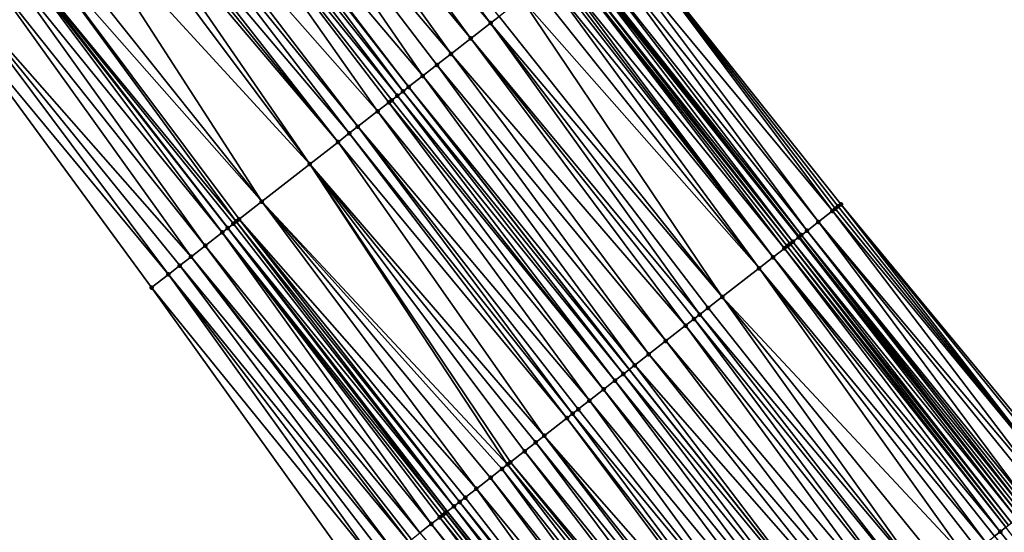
# Model space of a CAD drawing. Header units: feet. Extents: x 2004186 to 2014793, y 836912 to 864902.
# Tile 492 of 656: x 2007227 to 2007282, y 852155 to 852184. Entities that reach past the tile are written whole.
import ezdxf

# ---------------------------------------------------------------- set-up
doc = ezdxf.new("R2010")
doc.units = ezdxf.units.FT
doc.header["$LTSCALE"] = 100
doc.header["$MEASUREMENT"] = 0
for name, color, linetype, lineweight in [('EP_Travel Lane', 5, 'Continuous', 40), ('GPL_Skip Line', 2, 'Continuous', 40), ('Road Shots', 4, 'Continuous', 200), ('Road X-Section', 30, 'Continuous', 13)]:
    doc.layers.add(name, color=color, linetype=linetype, lineweight=lineweight)
doc.layers.add('I-77 SB_MM21-27-Surface-Border', color=7, linetype='Continuous')
doc.layers.add('I-77 SB_MM21-27-Surface-TIN', color=7, linetype='Continuous')

msp = doc.modelspace()

# ---------------------------------------------------------------- linework, layer by layer
at = {"layer": 'EP_Travel Lane'}
for points in [[(2007377.983800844, 852000.8977127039, 436.5696962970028), (2007365.146606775, 852016.2331912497, 436.746768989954), (2007352.319153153, 852031.7502962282, 436.8728418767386), (2007339.674079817, 852047.2450882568, 436.9950861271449), (2007327.029079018, 852062.7397913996, 437.136883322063), (2007314.384125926, 852078.2344360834, 437.2915498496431), (2007301.668577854, 852093.863523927, 437.4010782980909), (2007289.081300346, 852109.4060713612, 437.4789598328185), (2007276.494021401, 852124.9486205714, 437.5560434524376), (2007263.906707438, 852140.4912130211, 437.6138518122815), (2007251.319932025, 852156.231166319, 437.6029466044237), (2007239.071900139, 852172.0420528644, 437.6819413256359), (2007226.823824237, 852187.8529962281, 437.7461890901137), (2007214.576057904, 852203.6635399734, 437.9141399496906), (2007202.278240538, 852219.5795358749, 438.050688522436)], [(2007409.360636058, 852001.0853561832, 436.0396608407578), (2007396.500211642, 852016.4018308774, 436.1662396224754), (2007383.639723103, 852031.7183819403, 436.2780161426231), (2007370.954374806, 852047.0198980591, 436.3534693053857), (2007358.289980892, 852062.4992487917, 436.4248296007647), (2007345.625750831, 852077.9783992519, 436.5403146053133), (2007332.961546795, 852093.4575179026, 436.6628027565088), (2007320.484763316, 852108.9083508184, 436.7552748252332), (2007308.080106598, 852124.5968915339, 436.8335180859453), (2007295.675354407, 852140.2855529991, 436.8584495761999), (2007283.270587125, 852155.9742335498, 436.8749568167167), (2007270.955419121, 852171.5495952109, 436.9288561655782), (2007258.550641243, 852187.2382891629, 436.9984596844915), (2007246.145901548, 852202.9269348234, 437.0806944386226), (2007233.741103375, 852218.6156544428, 437.1436066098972)]]:
    msp.add_polyline3d(points, dxfattribs=at)
at = {"layer": 'GPL_Skip Line'}
msp.add_polyline3d([(2007400.41848609, 851993.5982109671, 436.2031289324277), (2007387.580882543, 852008.9335304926, 436.3592634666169), (2007374.74317321, 852024.268976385, 436.4908941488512), (2007361.986144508, 852039.6713750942, 436.6037614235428), (2007349.312298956, 852055.1426916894, 436.7135698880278), (2007336.638543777, 852070.6138979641, 436.8476929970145), (2007323.964731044, 852086.0851744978, 436.9663311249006), (2007311.363644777, 852101.615408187, 437.0641809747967), (2007298.875162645, 852117.2369162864, 437.1475946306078), (2007286.386638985, 852132.8584763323, 437.2079724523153), (2007273.898076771, 852148.480084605, 437.2469640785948), (2007261.464525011, 852164.1451979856, 437.282366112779), (2007249.164776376, 852179.9155655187, 437.3910763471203), (2007236.864926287, 852195.686063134, 437.4659343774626), (2007224.565206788, 852211.4563933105, 437.5843661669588), (2007212.292808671, 852227.2478656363, 437.6978340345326)], dxfattribs=at)
at = {"layer": 'I-77 SB_MM21-27-Surface-Border', "color": 3, "linetype": 'ByBlock', "lineweight": -2}
for points in [[(2007235.760482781, 852220.19171268, 436.9675541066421), (2007248.533332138, 852204.7903650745, 436.853076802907), (2007260.833241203, 852189.0197918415, 436.7979060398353), (2007273.290845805, 852173.3722312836, 436.7392483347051), (2007285.925695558, 852158.0975889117, 436.6716579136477), (2007298.414230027, 852142.4760153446, 436.6172682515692), (2007310.90277895, 852126.8544236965, 436.5709005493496), (2007323.235145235, 852111.1079041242, 436.5432185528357), (2007336.185147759, 852096.100234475, 436.3995206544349), (2007348.549767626, 852080.3751865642, 436.3449406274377), (2007360.914235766, 852064.650323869, 436.2495338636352), (2007373.742862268, 852049.3056677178, 436.1573380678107), (2007385.476724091, 852033.2573517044, 436.1449178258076), (2007398.467898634, 852018.0501573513, 436.0381571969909), (2007411.15235097, 852002.5862111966, 435.9298862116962)], [(2007374.70008124, 851998.148125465, 436.6493122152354), (2007362.015852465, 852013.6118045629, 436.8093653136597), (2007347.908391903, 852028.1363464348, 436.9687877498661), (2007334.615825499, 852043.1005293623, 437.116558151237), (2007321.477952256, 852058.1914799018, 437.2583095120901), (2007308.339924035, 852073.2826196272, 437.3583708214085), (2007295.117926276, 852088.6263115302, 437.4956514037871), (2007282.316976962, 852103.9980912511, 437.5598997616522), (2007270.297043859, 852119.9943817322, 437.5878907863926), (2007258.589652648, 852136.2403071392, 437.67648959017), (2007246.483620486, 852152.4587741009, 437.6706200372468), (2007234.814603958, 852168.7212564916, 437.7487028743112), (2007222.987898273, 852184.8607180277, 437.832401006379), (2007212.265211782, 852201.8610753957, 437.9418669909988), (2007199.589120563, 852217.5207740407, 438.0786277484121)]]:
    msp.add_polyline3d(points, dxfattribs=at)
at = {"layer": 'I-77 SB_MM21-27-Surface-TIN', "color": 128, "linetype": 'ByBlock', "lineweight": -2}
for points in [[(2007241.753288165, 852199.499712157, 437.2912502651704), (2007240.807165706, 852198.7615710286, 437.3290966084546), (2007253.737733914, 852183.483206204, 437.2189386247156)], [(2007241.753288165, 852199.499712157, 437.2912502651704), (2007253.737733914, 852183.483206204, 437.2189386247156), (2007254.210798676, 852183.85227224, 437.2011941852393)], [(2007240.807165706, 852198.7615710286, 437.3290966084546), (2007239.86102624, 852198.0234517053, 437.3612684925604), (2007252.633909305, 852182.6220608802, 437.258062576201)], [(2007240.807165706, 852198.7615710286, 437.3290966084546), (2007252.633909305, 852182.6220608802, 437.258062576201), (2007253.737733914, 852183.483206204, 437.2189386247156)], [(2007239.86102624, 852198.0234517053, 437.3612684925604), (2007238.599523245, 852197.039271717, 437.4096008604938), (2007251.530090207, 852181.7609084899, 437.2990254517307)], [(2007239.86102624, 852198.0234517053, 437.3612684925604), (2007251.530090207, 852181.7609084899, 437.2990254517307), (2007252.633909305, 852182.6220608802, 437.258062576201)], [(2007238.599523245, 852197.039271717, 437.4096008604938), (2007237.022622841, 852195.8090745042, 437.4627888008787), (2007249.953196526, 852180.5307026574, 437.3544554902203)], [(2007238.599523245, 852197.039271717, 437.4096008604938), (2007250.741645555, 852181.145802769, 437.3274703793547), (2007251.530090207, 852181.7609084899, 437.2990254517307)], [(2007238.599523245, 852197.039271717, 437.4096008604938), (2007249.953196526, 852180.5307026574, 437.3544554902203), (2007250.741645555, 852181.145802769, 437.3274703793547)], [(2007236.391836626, 852195.3170290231, 437.4753711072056), (2007235.918754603, 852194.94798512, 437.4873560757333), (2007248.533980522, 852179.423532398, 437.4004414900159)], [(2007236.391836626, 852195.3170290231, 437.4753711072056), (2007248.849389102, 852179.6695352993, 437.3993135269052), (2007236.864926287, 852195.686063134, 437.4659343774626)], [(2007236.391836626, 852195.3170290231, 437.4753711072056), (2007248.533980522, 852179.423532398, 437.4004414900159), (2007248.849389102, 852179.6695352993, 437.3993135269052)], [(2007237.022622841, 852195.8090745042, 437.4627888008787), (2007236.864926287, 852195.686063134, 437.4659343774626), (2007249.164776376, 852179.9155655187, 437.3910763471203)], [(2007248.849389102, 852179.6695352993, 437.3993135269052), (2007249.164776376, 852179.9155655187, 437.3910763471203), (2007236.864926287, 852195.686063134, 437.4659343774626)], [(2007237.022622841, 852195.8090745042, 437.4627888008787), (2007249.164776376, 852179.9155655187, 437.3910763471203), (2007249.953196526, 852180.5307026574, 437.3544554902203)], [(2007235.918754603, 852194.94798512, 437.4873560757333), (2007234.184136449, 852193.5948037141, 437.5366171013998), (2007247.43014351, 852178.562402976, 437.4354272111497)], [(2007235.918754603, 852194.94798512, 437.4873560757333), (2007248.218581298, 852179.1775174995, 437.4046916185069), (2007248.533980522, 852179.423532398, 437.4004414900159)], [(2007235.918754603, 852194.94798512, 437.4873560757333), (2007248.060890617, 852179.0544985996, 437.4097965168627), (2007248.218581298, 852179.1775174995, 437.4046916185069)], [(2007235.918754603, 852194.94798512, 437.4873560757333), (2007247.43014351, 852178.562402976, 437.4354272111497), (2007248.060890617, 852179.0544985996, 437.4097965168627)], [(2007233.711070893, 852193.2257386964, 437.5540968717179), (2007232.922652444, 852192.6105993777, 437.591285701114), (2007245.853267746, 852177.3321741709, 437.4968354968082)], [(2007234.184136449, 852193.5948037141, 437.5366171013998), (2007233.711070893, 852193.2257386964, 437.5540968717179), (2007246.326341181, 852177.7012290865, 437.4819850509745)], [(2007233.711070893, 852193.2257386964, 437.5540968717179), (2007245.853267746, 852177.3321741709, 437.4968354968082), (2007246.326341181, 852177.7012290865, 437.4819850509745)], [(2007234.184136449, 852193.5948037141, 437.5366171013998), (2007246.326341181, 852177.7012290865, 437.4819850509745), (2007247.43014351, 852178.562402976, 437.4354272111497)], [(2007232.922652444, 852192.6105993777, 437.591285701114), (2007232.607274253, 852192.364557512, 437.602553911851), (2007245.2225181, 852176.8400818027, 437.5216189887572)], [(2007232.922652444, 852192.6105993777, 437.591285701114), (2007245.2225181, 852176.8400818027, 437.5216189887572), (2007245.853267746, 852177.3321741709, 437.4968354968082)], [(2007232.291879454, 852192.1185369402, 437.6082806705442), (2007231.661093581, 852191.6264910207, 437.6209769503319), (2007243.645597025, 852175.6099110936, 437.5679085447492)], [(2007232.607274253, 852192.364557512, 437.602553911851), (2007232.291879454, 852192.1185369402, 437.6082806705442), (2007245.2225181, 852176.8400818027, 437.5216189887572)], [(2007232.291879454, 852192.1185369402, 437.6082806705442), (2007243.645597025, 852175.6099110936, 437.5679085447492), (2007245.2225181, 852176.8400818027, 437.5216189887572)], [(2007231.661093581, 852191.6264910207, 437.6209769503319), (2007230.084184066, 852190.3963054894, 437.6711249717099), (2007243.645597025, 852175.6099110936, 437.5679085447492)], [(2007230.084184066, 852190.3963054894, 437.6711249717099), (2007228.507261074, 852189.1661372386, 437.7167759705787), (2007240.9648594, 852173.5185847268, 437.6560113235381)], [(2007230.084184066, 852190.3963054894, 437.6711249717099), (2007240.9648594, 852173.5185847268, 437.6560113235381), (2007243.645597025, 852175.6099110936, 437.5679085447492)], [(2007228.507261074, 852189.1661372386, 437.7167759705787), (2007227.718786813, 852188.5510694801, 437.7353421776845), (2007240.9648594, 852173.5185847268, 437.6560113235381)], [(2007260.833241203, 852189.0197918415, 436.7979060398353), (2007260.044904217, 852188.4045480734, 436.8622757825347), (2007272.817861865, 852173.00306162, 436.7839601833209)], [(2007260.833241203, 852189.0197918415, 436.7979060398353), (2007273.133190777, 852173.2491666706, 436.7562494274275), (2007273.290845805, 852173.3722312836, 436.7392483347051)], [(2007260.833241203, 852189.0197918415, 436.7979060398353), (2007272.975529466, 852173.1261101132, 436.7711540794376), (2007273.133190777, 852173.2491666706, 436.7562494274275)], [(2007260.833241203, 852189.0197918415, 436.7979060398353), (2007272.817861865, 852173.00306162, 436.7839601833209), (2007272.975529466, 852173.1261101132, 436.7711540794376)], [(2007227.718786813, 852188.5510694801, 437.7353421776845), (2007226.823824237, 852187.8529962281, 437.7461890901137), (2007239.545615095, 852172.4114507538, 437.6925543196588)], [(2007227.718786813, 852188.5510694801, 437.7353421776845), (2007239.703320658, 852172.5344505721, 437.6924151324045), (2007240.9648594, 852173.5185847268, 437.6560113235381)], [(2007227.718786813, 852188.5510694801, 437.7353421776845), (2007239.545615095, 852172.4114507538, 437.6925543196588), (2007239.703320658, 852172.5344505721, 437.6924151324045)], [(2007260.044904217, 852188.4045480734, 436.8622757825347), (2007259.571906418, 852188.0353961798, 436.9023635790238), (2007272.029506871, 852172.3878409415, 436.8423207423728)], [(2007260.044904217, 852188.4045480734, 436.8622757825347), (2007272.029506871, 852172.3878409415, 436.8423207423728), (2007272.817861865, 852173.00306162, 436.7839601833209)], [(2007226.772585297, 852187.8130297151, 437.7468101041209), (2007226.141811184, 852187.3209687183, 437.7634301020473), (2007238.757042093, 852171.7965095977, 437.6781734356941)], [(2007226.772585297, 852187.8130297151, 437.7468101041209), (2007239.071900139, 852172.0420528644, 437.6819413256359), (2007226.823824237, 852187.8529962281, 437.7461890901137)], [(2007226.772585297, 852187.8130297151, 437.7468101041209), (2007238.757042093, 852171.7965095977, 437.6781734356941), (2007239.071900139, 852172.0420528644, 437.6819413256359)], [(2007239.072465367, 852172.0424936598, 437.6819480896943), (2007226.823824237, 852187.8529962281, 437.7461890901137), (2007239.071900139, 852172.0420528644, 437.6819413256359)], [(2007239.545615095, 852172.4114507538, 437.6925543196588), (2007226.823824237, 852187.8529962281, 437.7461890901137), (2007239.387902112, 852172.2884604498, 437.6902176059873)], [(2007239.387902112, 852172.2884604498, 437.6902176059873), (2007226.823824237, 852187.8529962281, 437.7461890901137), (2007239.072465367, 852172.0424936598, 437.6819480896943)], [(2007259.571906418, 852188.0353961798, 436.9023635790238), (2007258.941268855, 852187.543160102, 436.9645455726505), (2007271.398839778, 852171.895642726, 436.8946492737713)], [(2007259.571906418, 852188.0353961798, 436.9023635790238), (2007271.398839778, 852171.895642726, 436.8946492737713), (2007272.029506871, 852172.3878409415, 436.8423207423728)], [(2007226.141811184, 852187.3209687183, 437.7634301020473), (2007225.353332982, 852186.7059060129, 437.7806813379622), (2007237.810842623, 852171.0584672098, 437.6903231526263)], [(2007226.141811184, 852187.3209687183, 437.7634301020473), (2007237.810842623, 852171.0584672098, 437.6903231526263), (2007238.757042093, 852171.7965095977, 437.6781734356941)], [(2007258.468267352, 852187.1740129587, 437.0033970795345), (2007258.152881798, 852186.9279805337, 437.0122082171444), (2007270.610547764, 852171.2803412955, 436.9740244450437)], [(2007258.468267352, 852187.1740129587, 437.0033970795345), (2007270.925833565, 852171.5265016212, 436.9319290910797), (2007258.550641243, 852187.2382891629, 436.9984596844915)], [(2007258.468267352, 852187.1740129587, 437.0033970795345), (2007270.610547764, 852171.2803412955, 436.9740244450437), (2007270.925833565, 852171.5265016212, 436.9319290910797)], [(2007258.625945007, 852187.2970485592, 436.9939460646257), (2007258.550641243, 852187.2382891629, 436.9984596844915), (2007270.955419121, 852171.5495952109, 436.9288561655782)], [(2007270.925833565, 852171.5265016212, 436.9319290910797), (2007270.955419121, 852171.5495952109, 436.9288561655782), (2007258.550641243, 852187.2382891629, 436.9984596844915)], [(2007258.941268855, 852187.543160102, 436.9645455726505), (2007258.625945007, 852187.2970485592, 436.9939460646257), (2007271.083490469, 852171.649563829, 436.9155539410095)], [(2007258.625945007, 852187.2970485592, 436.9939460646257), (2007270.955419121, 852171.5495952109, 436.9288561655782), (2007271.083490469, 852171.649563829, 436.9155539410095)], [(2007258.941268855, 852187.543160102, 436.9645455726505), (2007271.083490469, 852171.649563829, 436.9155539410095), (2007271.398839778, 852171.895642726, 436.8946492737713)], [(2007225.353332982, 852186.7059060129, 437.7806813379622), (2007223.776388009, 852185.4757659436, 437.8189984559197), (2007237.022364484, 852170.4434044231, 437.7075949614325)], [(2007225.353332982, 852186.7059060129, 437.7806813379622), (2007237.022364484, 852170.4434044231, 437.7075949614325), (2007237.810842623, 852171.0584672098, 437.6903231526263)], [(2007257.995207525, 852186.8049405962, 437.0227878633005), (2007257.522217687, 852186.4357784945, 437.0655321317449), (2007270.137539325, 852170.9112030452, 437.0105614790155)], [(2007258.152881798, 852186.9279805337, 437.0122082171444), (2007257.995207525, 852186.8049405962, 437.0227878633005), (2007270.452891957, 852171.1572776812, 436.9907656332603)], [(2007257.995207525, 852186.8049405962, 437.0227878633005), (2007270.295220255, 852171.0342344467, 437.0022032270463), (2007270.452891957, 852171.1572776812, 436.9907656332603)], [(2007257.995207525, 852186.8049405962, 437.0227878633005), (2007270.137539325, 852170.9112030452, 437.0105614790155), (2007270.295220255, 852171.0342344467, 437.0022032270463)], [(2007258.152881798, 852186.9279805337, 437.0122082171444), (2007270.452891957, 852171.1572776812, 436.9907656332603), (2007270.610547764, 852171.2803412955, 436.9740244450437)], [(2007256.891500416, 852185.9436446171, 437.1011178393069), (2007256.260747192, 852185.4515568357, 437.1247077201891), (2007268.718319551, 852169.8040376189, 437.0552888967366)], [(2007257.206867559, 852186.1897006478, 437.0861636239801), (2007256.891500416, 852185.9436446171, 437.1011178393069), (2007269.506773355, 852170.419131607, 437.0298978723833)], [(2007256.891500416, 852185.9436446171, 437.1011178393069), (2007268.718319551, 852169.8040376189, 437.0552888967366), (2007269.506773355, 852170.419131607, 437.0298978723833)], [(2007257.364545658, 852186.3127356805, 437.0768603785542), (2007257.206867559, 852186.1897006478, 437.0861636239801), (2007269.506773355, 852170.419131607, 437.0298978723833)], [(2007257.522217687, 852186.4357784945, 437.0655321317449), (2007257.364545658, 852186.3127356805, 437.0768603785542), (2007269.506773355, 852170.419131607, 437.0298978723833)], [(2007257.522217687, 852186.4357784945, 437.0655321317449), (2007269.506773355, 852170.419131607, 437.0298978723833), (2007270.137539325, 852170.9112030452, 437.0105614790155)], [(2007223.776388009, 852185.4757659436, 437.8189984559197), (2007222.987898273, 852184.8607180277, 437.832401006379), (2007235.760790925, 852169.4593149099, 437.7323814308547)], [(2007223.776388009, 852185.4757659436, 437.8189984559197), (2007236.391572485, 852169.9513663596, 437.7182463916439), (2007237.022364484, 852170.4434044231, 437.7075949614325)], [(2007223.776388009, 852185.4757659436, 437.8189984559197), (2007235.760790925, 852169.4593149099, 437.7323814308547), (2007236.391572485, 852169.9513663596, 437.7182463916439)], [(2007256.260747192, 852185.4515568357, 437.1247077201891), (2007255.472308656, 852184.8364432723, 437.155193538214), (2007268.718319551, 852169.8040376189, 437.0552888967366)], [(2007222.987898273, 852184.8607180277, 437.832401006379), (2007234.814603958, 852168.7212564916, 437.7487028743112), (2007235.760790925, 852169.4593149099, 437.7323814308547)], [(2007255.472308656, 852184.8364432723, 437.155193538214), (2007254.210798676, 852183.85227224, 437.2011941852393), (2007266.668328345, 852168.2048077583, 437.1175301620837)], [(2007255.472308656, 852184.8364432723, 437.155193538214), (2007266.668328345, 852168.2048077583, 437.1175301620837), (2007268.718319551, 852169.8040376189, 437.0552888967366)], [(2007254.210798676, 852183.85227224, 437.2011941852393), (2007253.737733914, 852183.483206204, 437.2189386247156), (2007266.668328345, 852168.2048077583, 437.1175301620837)], [(2007253.737733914, 852183.483206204, 437.2189386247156), (2007252.633909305, 852182.6220608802, 437.258062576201), (2007265.406808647, 852167.2206491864, 437.1602874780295)], [(2007253.737733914, 852183.483206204, 437.2189386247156), (2007265.879861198, 852167.5897308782, 437.1384690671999), (2007266.668328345, 852168.2048077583, 437.1175301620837)], [(2007253.737733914, 852183.483206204, 437.2189386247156), (2007265.406808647, 852167.2206491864, 437.1602874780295), (2007265.879861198, 852167.5897308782, 437.1384690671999)], [(2007252.633909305, 852182.6220608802, 437.258062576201), (2007251.530090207, 852181.7609084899, 437.2990254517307), (2007264.618335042, 852166.6055805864, 437.1790716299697)], [(2007252.633909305, 852182.6220608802, 437.258062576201), (2007265.091428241, 852166.97461016, 437.1708163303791), (2007265.406808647, 852167.2206491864, 437.1602874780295)], [(2007252.633909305, 852182.6220608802, 437.258062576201), (2007264.618335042, 852166.6055805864, 437.1790716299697), (2007265.091428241, 852166.97461016, 437.1708163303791)], [(2007251.530090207, 852181.7609084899, 437.2990254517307), (2007250.741645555, 852181.145802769, 437.3274703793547), (2007263.514519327, 852165.7444238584, 437.2211627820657)], [(2007251.530090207, 852181.7609084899, 437.2990254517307), (2007263.514519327, 852165.7444238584, 437.2211627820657), (2007264.618335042, 852166.6055805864, 437.1790716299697)], [(2007250.741645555, 852181.145802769, 437.3274703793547), (2007249.953196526, 852180.5307026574, 437.3544554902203), (2007262.568375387, 852165.0063102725, 437.2518402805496)], [(2007250.741645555, 852181.145802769, 437.3274703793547), (2007262.568375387, 852165.0063102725, 437.2518402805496), (2007263.514519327, 852165.7444238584, 437.2211627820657)], [(2007249.953196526, 852180.5307026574, 437.3544554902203), (2007249.164776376, 852179.9155655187, 437.3910763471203), (2007261.779912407, 852164.3912280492, 437.2741697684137)], [(2007249.953196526, 852180.5307026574, 437.3544554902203), (2007261.779912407, 852164.3912280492, 437.2741697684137), (2007262.568375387, 852165.0063102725, 437.2518402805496)], [(2007248.849389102, 852179.6695352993, 437.3993135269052), (2007261.464525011, 852164.1451979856, 437.282366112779), (2007249.164776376, 852179.9155655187, 437.3910763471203)], [(2007261.779912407, 852164.3912280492, 437.2741697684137), (2007249.164776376, 852179.9155655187, 437.3910763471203), (2007261.464525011, 852164.1451979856, 437.282366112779)], [(2007248.533980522, 852179.423532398, 437.4004414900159), (2007248.218581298, 852179.1775174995, 437.4046916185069), (2007260.67606122, 852163.5301168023, 437.3044250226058)], [(2007248.849389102, 852179.6695352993, 437.3993135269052), (2007248.533980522, 852179.423532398, 437.4004414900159), (2007261.149137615, 852163.8991679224, 437.2905624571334)], [(2007248.533980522, 852179.423532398, 437.4004414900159), (2007260.67606122, 852163.5301168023, 437.3044250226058), (2007261.149137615, 852163.8991679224, 437.2905624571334)], [(2007248.849389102, 852179.6695352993, 437.3993135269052), (2007261.149137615, 852163.8991679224, 437.2905624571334), (2007261.464525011, 852164.1451979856, 437.282366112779)], [(2007248.060890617, 852179.0544985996, 437.4097965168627), (2007247.43014351, 852178.562402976, 437.4354272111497), (2007260.045274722, 852163.0380716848, 437.3169117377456)], [(2007248.218581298, 852179.1775174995, 437.4046916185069), (2007248.060890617, 852179.0544985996, 437.4097965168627), (2007260.67606122, 852163.5301168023, 437.3044250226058)], [(2007248.060890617, 852179.0544985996, 437.4097965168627), (2007260.045274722, 852163.0380716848, 437.3169117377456), (2007260.67606122, 852163.5301168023, 437.3044250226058)], [(2007247.43014351, 852178.562402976, 437.4354272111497), (2007246.326341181, 852177.7012290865, 437.4819850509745), (2007259.256808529, 852162.4229935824, 437.3381688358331)], [(2007247.43014351, 852178.562402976, 437.4354272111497), (2007259.256808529, 852162.4229935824, 437.3381688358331), (2007260.045274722, 852163.0380716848, 437.3169117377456)], [(2007246.326341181, 852177.7012290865, 437.4819850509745), (2007245.853267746, 852177.3321741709, 437.4968354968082), (2007258.31065542, 852161.6848917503, 437.3657875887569)], [(2007246.326341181, 852177.7012290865, 437.4819850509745), (2007258.626032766, 852161.9309346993, 437.3542378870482), (2007259.256808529, 852162.4229935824, 437.3381688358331)], [(2007246.326341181, 852177.7012290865, 437.4819850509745), (2007258.31065542, 852161.6848917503, 437.3657875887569), (2007258.626032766, 852161.9309346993, 437.3542378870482)], [(2007245.853267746, 852177.3321741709, 437.4968354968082), (2007245.2225181, 852176.8400818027, 437.5216189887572), (2007257.995274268, 852161.4388536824, 437.3760669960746)], [(2007245.853267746, 852177.3321741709, 437.4968354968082), (2007257.995274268, 852161.4388536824, 437.3760669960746), (2007258.31065542, 852161.6848917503, 437.3657875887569)], [(2007245.2225181, 852176.8400818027, 437.5216189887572), (2007243.645597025, 852175.6099110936, 437.5679085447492), (2007256.733749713, 852160.4547013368, 437.4172040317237)], [(2007245.2225181, 852176.8400818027, 437.5216189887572), (2007256.733749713, 852160.4547013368, 437.4172040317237), (2007257.995274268, 852161.4388536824, 437.3760669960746)], [(2007243.645597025, 852175.6099110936, 437.5679085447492), (2007240.9648594, 852173.5185847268, 437.6560113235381), (2007254.683758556, 852158.8554714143, 437.479461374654)], [(2007243.645597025, 852175.6099110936, 437.5679085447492), (2007256.260686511, 852160.0856333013, 437.4354685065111), (2007256.733749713, 852160.4547013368, 437.4172040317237)], [(2007243.645597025, 852175.6099110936, 437.5679085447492), (2007255.629923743, 852159.5935577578, 437.4558732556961), (2007256.260686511, 852160.0856333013, 437.4354685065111)], [(2007243.645597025, 852175.6099110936, 437.5679085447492), (2007254.841443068, 852158.9784982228, 437.4722984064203), (2007255.629923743, 852159.5935577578, 437.4558732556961)], [(2007243.645597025, 852175.6099110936, 437.5679085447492), (2007254.683758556, 852158.8554714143, 437.479461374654), (2007254.841443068, 852158.9784982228, 437.4722984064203)], [(2007240.9648594, 852173.5185847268, 437.6560113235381), (2007239.703320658, 852172.5344505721, 437.6924151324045), (2007252.949224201, 852157.5021825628, 437.5566813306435)], [(2007240.9648594, 852173.5185847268, 437.6560113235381), (2007254.368399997, 852158.6094043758, 437.4972800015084), (2007254.683758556, 852158.8554714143, 437.479461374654)], [(2007240.9648594, 852173.5185847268, 437.6560113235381), (2007253.737661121, 852158.117298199, 437.5256566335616), (2007254.368399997, 852158.6094043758, 437.4972800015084)], [(2007240.9648594, 852173.5185847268, 437.6560113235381), (2007252.949224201, 852157.5021825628, 437.5566813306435), (2007253.737661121, 852158.117298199, 437.5256566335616)], [(2007273.290845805, 852173.3722312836, 436.7392483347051), (2007273.133190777, 852173.2491666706, 436.7562494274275), (2007285.457136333, 852157.7228192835, 436.7214192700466)], [(2007273.290845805, 852173.3722312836, 436.7392483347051), (2007285.769516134, 852157.9726569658, 436.6921192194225), (2007285.925695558, 852158.0975889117, 436.6716579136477)], [(2007273.290845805, 852173.3722312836, 436.7392483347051), (2007285.457136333, 852157.7228192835, 436.7214192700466), (2007285.769516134, 852157.9726569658, 436.6921192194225)], [(2007272.817861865, 852173.00306162, 436.7839601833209), (2007272.029506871, 852172.3878409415, 436.8423207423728), (2007284.832363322, 852157.2231606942, 436.7725802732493)], [(2007272.975529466, 852173.1261101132, 436.7711540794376), (2007272.817861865, 852173.00306162, 436.7839601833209), (2007285.457136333, 852157.7228192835, 436.7214192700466)], [(2007272.817861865, 852173.00306162, 436.7839601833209), (2007284.832363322, 852157.2231606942, 436.7725802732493), (2007285.457136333, 852157.7228192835, 436.7214192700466)], [(2007273.133190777, 852173.2491666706, 436.7562494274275), (2007272.975529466, 852173.1261101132, 436.7711540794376), (2007285.457136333, 852157.7228192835, 436.7214192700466)], [(2007239.387902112, 852172.2884604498, 437.6902176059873), (2007239.072465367, 852172.0424936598, 437.6819480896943), (2007251.687719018, 852156.5180053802, 437.6042818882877)], [(2007239.545615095, 852172.4114507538, 437.6925543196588), (2007239.387902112, 852172.2884604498, 437.6902176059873), (2007251.687719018, 852156.5180053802, 437.6042818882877)], [(2007239.703320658, 852172.5344505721, 437.6924151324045), (2007239.545615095, 852172.4114507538, 437.6925543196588), (2007252.003110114, 852156.7640306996, 437.5973200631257)], [(2007239.545615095, 852172.4114507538, 437.6925543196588), (2007251.687719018, 852156.5180053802, 437.6042818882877), (2007252.003110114, 852156.7640306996, 437.5973200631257)], [(2007239.703320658, 852172.5344505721, 437.6924151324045), (2007252.318491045, 852157.0100690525, 437.5869664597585), (2007252.949224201, 852157.5021825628, 437.5566813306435)], [(2007239.703320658, 852172.5344505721, 437.6924151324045), (2007252.003110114, 852156.7640306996, 437.5973200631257), (2007252.318491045, 852157.0100690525, 437.5869664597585)], [(2007272.029506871, 852172.3878409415, 436.8423207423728), (2007271.398839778, 852171.895642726, 436.8946492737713), (2007283.895167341, 852156.4737184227, 436.8290949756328)], [(2007272.029506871, 852172.3878409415, 436.8423207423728), (2007284.519958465, 852156.9733543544, 436.7879814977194), (2007284.832363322, 852157.2231606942, 436.7725802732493)], [(2007272.029506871, 852172.3878409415, 436.8423207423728), (2007283.895167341, 852156.4737184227, 436.8290949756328), (2007284.519958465, 852156.9733543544, 436.7879814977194)], [(2007238.757042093, 852171.7965095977, 437.6781734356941), (2007237.810842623, 852171.0584672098, 437.6903231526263), (2007250.426143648, 852155.5339181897, 437.6284631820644)], [(2007238.757042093, 852171.7965095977, 437.6781734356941), (2007251.214595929, 852156.1490141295, 437.6025641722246), (2007239.071900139, 852172.0420528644, 437.6819413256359)], [(2007238.757042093, 852171.7965095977, 437.6781734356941), (2007251.056900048, 852156.026001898, 437.6059336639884), (2007251.214595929, 852156.1490141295, 437.6025641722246)], [(2007238.757042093, 852171.7965095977, 437.6781734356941), (2007250.899214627, 852155.902976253, 437.6127937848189), (2007251.056900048, 852156.026001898, 437.6059336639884)], [(2007238.757042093, 852171.7965095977, 437.6781734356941), (2007250.426143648, 852155.5339181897, 437.6284631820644), (2007250.899214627, 852155.902976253, 437.6127937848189)], [(2007239.072465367, 852172.0424936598, 437.6819480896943), (2007239.071900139, 852172.0420528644, 437.6819413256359), (2007251.319932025, 852156.231166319, 437.6029466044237)], [(2007251.214595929, 852156.1490141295, 437.6025641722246), (2007251.319932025, 852156.231166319, 437.6029466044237), (2007239.071900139, 852172.0420528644, 437.6819413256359)], [(2007239.072465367, 852172.0424936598, 437.6819480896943), (2007251.319932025, 852156.231166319, 437.6029466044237), (2007251.687719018, 852156.5180053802, 437.6042818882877)], [(2007271.083490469, 852171.649563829, 436.9155539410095), (2007270.955419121, 852171.5495952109, 436.9288561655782), (2007283.270587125, 852155.9742335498, 436.8749568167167)], [(2007271.398839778, 852171.895642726, 436.8946492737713), (2007271.083490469, 852171.649563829, 436.9155539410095), (2007283.582785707, 852156.2238830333, 436.8573782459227)], [(2007271.083490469, 852171.649563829, 436.9155539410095), (2007283.270587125, 852155.9742335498, 436.8749568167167), (2007283.426589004, 852156.0989727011, 436.8682549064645)], [(2007271.083490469, 852171.649563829, 436.9155539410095), (2007283.426589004, 852156.0989727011, 436.8682549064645), (2007283.582785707, 852156.2238830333, 436.8573782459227)], [(2007271.398839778, 852171.895642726, 436.8946492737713), (2007283.738974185, 852156.3488036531, 436.8419394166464), (2007283.895167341, 852156.4737184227, 436.8290949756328)], [(2007271.398839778, 852171.895642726, 436.8946492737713), (2007283.582785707, 852156.2238830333, 436.8573782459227), (2007283.738974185, 852156.3488036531, 436.8419394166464)], [(2007270.452891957, 852171.1572776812, 436.9907656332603), (2007270.295220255, 852171.0342344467, 437.0022032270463), (2007282.64565123, 852155.4743638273, 436.9480095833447)], [(2007270.610547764, 852171.2803412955, 436.9740244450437), (2007270.452891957, 852171.1572776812, 436.9907656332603), (2007282.801837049, 852155.5992877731, 436.9310958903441)], [(2007270.452891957, 852171.1572776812, 436.9907656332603), (2007282.64565123, 852155.4743638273, 436.9480095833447), (2007282.801837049, 852155.5992877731, 436.9310958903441)], [(2007270.925833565, 852171.5265016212, 436.9319290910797), (2007270.610547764, 852171.2803412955, 436.9740244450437), (2007283.114195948, 852155.8491516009, 436.8902016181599)], [(2007270.610547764, 852171.2803412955, 436.9740244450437), (2007282.801837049, 852155.5992877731, 436.9310958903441), (2007283.114195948, 852155.8491516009, 436.8902016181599)], [(2007270.925833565, 852171.5265016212, 436.9319290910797), (2007283.270384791, 852155.9740717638, 436.8749655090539), (2007270.955419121, 852171.5495952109, 436.9288561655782)], [(2007270.925833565, 852171.5265016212, 436.9319290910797), (2007283.114195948, 852155.8491516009, 436.8902016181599), (2007283.270384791, 852155.9740717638, 436.8749655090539)], [(2007283.270384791, 852155.9740717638, 436.8749655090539), (2007283.270587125, 852155.9742335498, 436.8749568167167), (2007270.955419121, 852171.5495952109, 436.9288561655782)], [(2007237.810842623, 852171.0584672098, 437.6903231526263), (2007237.022364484, 852170.4434044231, 437.7075949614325), (2007249.795354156, 852155.0418769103, 437.6399511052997)], [(2007237.810842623, 852171.0584672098, 437.6903231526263), (2007249.795354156, 852155.0418769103, 437.6399511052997), (2007250.426143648, 852155.5339181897, 437.6284631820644)], [(2007270.137539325, 852170.9112030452, 437.0105614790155), (2007269.506773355, 852170.419131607, 437.0298978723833), (2007282.177053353, 852155.0996425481, 436.9763304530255)], [(2007270.295220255, 852171.0342344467, 437.0022032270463), (2007270.137539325, 852170.9112030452, 437.0105614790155), (2007282.489453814, 852155.3494543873, 436.9584905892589)], [(2007270.137539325, 852170.9112030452, 437.0105614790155), (2007282.177053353, 852155.0996425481, 436.9763304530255), (2007282.489453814, 852155.3494543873, 436.9584905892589)], [(2007270.295220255, 852171.0342344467, 437.0022032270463), (2007282.489453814, 852155.3494543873, 436.9584905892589), (2007282.64565123, 852155.4743638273, 436.9480095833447)], [(2007237.022364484, 852170.4434044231, 437.7075949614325), (2007236.391572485, 852169.9513663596, 437.7182463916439), (2007249.164582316, 852154.5498129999, 437.6573285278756)], [(2007237.022364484, 852170.4434044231, 437.7075949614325), (2007249.322284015, 852154.6728177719, 437.655900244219), (2007249.795354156, 852155.0418769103, 437.6399511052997)], [(2007237.022364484, 852170.4434044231, 437.7075949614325), (2007249.164582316, 852154.5498129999, 437.6573285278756), (2007249.322284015, 852154.6728177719, 437.655900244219)], [(2007269.506773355, 852170.419131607, 437.0298978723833), (2007268.718319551, 852169.8040376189, 437.0552888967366), (2007281.39602063, 852154.475152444, 437.0034165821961)], [(2007269.506773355, 852170.419131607, 437.0298978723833), (2007281.864635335, 852154.8498526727, 436.9844305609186), (2007282.177053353, 852155.0996425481, 436.9763304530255)], [(2007269.506773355, 852170.419131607, 437.0298978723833), (2007281.39602063, 852154.475152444, 437.0034165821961), (2007281.864635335, 852154.8498526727, 436.9844305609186)], [(2007235.760790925, 852169.4593149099, 437.7323814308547), (2007234.814603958, 852168.7212564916, 437.7487028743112), (2007247.42982935, 852153.1968044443, 437.6616052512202)], [(2007236.391572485, 852169.9513663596, 437.7182463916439), (2007235.760790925, 852169.4593149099, 437.7323814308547), (2007248.376025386, 852153.9348512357, 437.6483100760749)], [(2007235.760790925, 852169.4593149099, 437.7323814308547), (2007247.902917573, 852153.5658403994, 437.6516892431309), (2007248.376025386, 852153.9348512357, 437.6483100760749)], [(2007235.760790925, 852169.4593149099, 437.7323814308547), (2007247.42982935, 852153.1968044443, 437.6616052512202), (2007247.902917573, 852153.5658403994, 437.6516892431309)], [(2007236.391572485, 852169.9513663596, 437.7182463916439), (2007248.376025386, 852153.9348512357, 437.6483100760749), (2007249.164582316, 852154.5498129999, 437.6573285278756)], [(2007268.718319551, 852169.8040376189, 437.0552888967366), (2007266.668328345, 852168.2048077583, 437.1175301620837), (2007280.302556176, 852153.6008896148, 437.0309973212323)], [(2007268.718319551, 852169.8040376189, 437.0552888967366), (2007280.927387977, 852154.1004746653, 437.0124471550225), (2007281.39602063, 852154.475152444, 437.0034165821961)], [(2007268.718319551, 852169.8040376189, 437.0552888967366), (2007280.302556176, 852153.6008896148, 437.0309973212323), (2007280.927387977, 852154.1004746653, 437.0124471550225)], [(2007234.814603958, 852168.7212564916, 437.7487028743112), (2007246.483620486, 852152.4587741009, 437.6706200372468), (2007247.42982935, 852153.1968044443, 437.6616052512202)], [(2007266.668328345, 852168.2048077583, 437.1175301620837), (2007265.879861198, 852167.5897308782, 437.1384690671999), (2007278.271880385, 852151.977203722, 437.1065750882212)], [(2007266.668328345, 852168.2048077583, 437.1175301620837), (2007279.209122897, 852152.7265877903, 437.0758707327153), (2007280.302556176, 852153.6008896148, 437.0309973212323)], [(2007266.668328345, 852168.2048077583, 437.1175301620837), (2007278.271880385, 852151.977203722, 437.1065750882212), (2007279.209122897, 852152.7265877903, 437.0758707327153)], [(2007265.879861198, 852167.5897308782, 437.1384690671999), (2007265.406808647, 852167.2206491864, 437.1602874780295), (2007278.271880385, 852151.977203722, 437.1065750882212)], [(2007265.091428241, 852166.97461016, 437.1708163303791), (2007264.618335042, 852166.6055805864, 437.1790716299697), (2007277.022219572, 852150.9780301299, 437.1452234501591)], [(2007265.406808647, 852167.2206491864, 437.1602874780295), (2007265.091428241, 852166.97461016, 437.1708163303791), (2007277.647049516, 852151.4776175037, 437.1256429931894)], [(2007265.091428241, 852166.97461016, 437.1708163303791), (2007277.022219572, 852150.9780301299, 437.1452234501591), (2007277.647049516, 852151.4776175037, 437.1256429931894)], [(2007265.406808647, 852167.2206491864, 437.1602874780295), (2007277.647049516, 852151.4776175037, 437.1256429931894), (2007278.271880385, 852151.977203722, 437.1065750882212)], [(2007264.618335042, 852166.6055805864, 437.1790716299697), (2007263.514519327, 852165.7444238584, 437.2211627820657), (2007276.397380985, 852150.4784535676, 437.1600095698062)], [(2007264.618335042, 852166.6055805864, 437.1790716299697), (2007276.397380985, 852150.4784535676, 437.1600095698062), (2007277.022219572, 852150.9780301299, 437.1452234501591)], [(2007263.514519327, 852165.7444238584, 437.2211627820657), (2007262.568375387, 852165.0063102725, 437.2518402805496), (2007275.616338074, 852149.8539762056, 437.1814451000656)], [(2007263.514519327, 852165.7444238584, 437.2211627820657), (2007275.616338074, 852149.8539762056, 437.1814451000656), (2007276.397380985, 852150.4784535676, 437.1600095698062)], [(2007262.568375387, 852165.0063102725, 437.2518402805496), (2007261.779912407, 852164.3912280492, 437.2741697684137), (2007274.991511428, 852149.3543847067, 437.202854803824)], [(2007262.568375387, 852165.0063102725, 437.2518402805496), (2007274.991511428, 852149.3543847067, 437.202854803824), (2007275.616338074, 852149.8539762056, 437.1814451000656)], [(2007261.149137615, 852163.8991679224, 437.2905624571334), (2007273.898076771, 852148.480084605, 437.2469640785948), (2007261.464525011, 852164.1451979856, 437.282366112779)], [(2007261.779912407, 852164.3912280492, 437.2741697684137), (2007261.464525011, 852164.1451979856, 437.282366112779), (2007273.898076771, 852148.480084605, 437.2469640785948)], [(2007261.779912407, 852164.3912280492, 437.2741697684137), (2007273.898076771, 852148.480084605, 437.2469640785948), (2007274.991511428, 852149.3543847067, 437.202854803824)], [(2007260.67606122, 852163.5301168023, 437.3044250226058), (2007260.045274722, 852163.0380716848, 437.3169117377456), (2007272.648416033, 852147.4809109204, 437.2856536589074)], [(2007261.149137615, 852163.8991679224, 437.2905624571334), (2007260.67606122, 852163.5301168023, 437.3044250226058), (2007273.273244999, 852147.9804995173, 437.2655308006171)], [(2007260.67606122, 852163.5301168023, 437.3044250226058), (2007272.648416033, 852147.4809109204, 437.2856536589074), (2007273.273244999, 852147.9804995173, 437.2655308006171)], [(2007261.149137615, 852163.8991679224, 437.2905624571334), (2007273.273244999, 852147.9804995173, 437.2655308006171), (2007273.898076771, 852148.480084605, 437.2469640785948)], [(2007260.045274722, 852163.0380716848, 437.3169117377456), (2007259.256808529, 852162.4229935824, 437.3381688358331), (2007272.023582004, 852146.9813286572, 437.3029678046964)], [(2007260.045274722, 852163.0380716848, 437.3169117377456), (2007272.023582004, 852146.9813286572, 437.3029678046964), (2007272.648416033, 852147.4809109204, 437.2856536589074)], [(2007259.256808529, 852162.4229935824, 437.3381688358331), (2007258.626032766, 852161.9309346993, 437.3542378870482), (2007271.086340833, 852146.2319429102, 437.334416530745)], [(2007259.256808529, 852162.4229935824, 437.3381688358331), (2007271.086340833, 852146.2319429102, 437.334416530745), (2007272.023582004, 852146.9813286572, 437.3029678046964)], [(2007258.626032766, 852161.9309346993, 437.3542378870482), (2007258.31065542, 852161.6848917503, 437.3657875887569), (2007271.086340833, 852146.2319429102, 437.334416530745)], [(2007257.995274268, 852161.4388536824, 437.3760669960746), (2007256.733749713, 852160.4547013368, 437.4172040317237), (2007269.992882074, 852145.3576729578, 437.365156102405)], [(2007258.31065542, 852161.6848917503, 437.3657875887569), (2007257.995274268, 852161.4388536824, 437.3760669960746), (2007270.30529657, 852145.6074672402, 437.3551018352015)], [(2007257.995274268, 852161.4388536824, 437.3760669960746), (2007269.992882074, 852145.3576729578, 437.365156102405), (2007270.30529657, 852145.6074672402, 437.3551018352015)], [(2007258.31065542, 852161.6848917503, 437.3657875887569), (2007270.30529657, 852145.6074672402, 437.3551018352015), (2007271.086340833, 852146.2319429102, 437.334416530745)], [(2007256.733749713, 852160.4547013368, 437.4172040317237), (2007256.260686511, 852160.0856333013, 437.4354685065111), (2007268.899447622, 852144.4833726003, 437.4093788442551)], [(2007256.733749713, 852160.4547013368, 437.4172040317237), (2007269.211862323, 852144.7331666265, 437.3994381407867), (2007269.992882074, 852145.3576729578, 437.365156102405)], [(2007256.733749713, 852160.4547013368, 437.4172040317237), (2007268.899447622, 852144.4833726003, 437.4093788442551), (2007269.211862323, 852144.7331666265, 437.3994381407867)], [(2007255.629923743, 852159.5935577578, 437.4558732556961), (2007254.841443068, 852158.9784982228, 437.4722984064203), (2007267.805994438, 852143.6090956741, 437.443210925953)], [(2007256.260686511, 852160.0856333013, 437.4354685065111), (2007255.629923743, 852159.5935577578, 437.4558732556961), (2007268.274612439, 852143.9837917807, 437.4260529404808)], [(2007255.629923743, 852159.5935577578, 437.4558732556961), (2007267.805994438, 852143.6090956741, 437.443210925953), (2007268.274612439, 852143.9837917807, 437.4260529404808)], [(2007256.260686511, 852160.0856333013, 437.4354685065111), (2007268.274612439, 852143.9837917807, 437.4260529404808), (2007268.899447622, 852144.4833726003, 437.4093788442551)], [(2007254.368399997, 852158.6094043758, 437.4972800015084), (2007253.737661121, 852158.117298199, 437.5256566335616), (2007266.243933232, 852142.3601101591, 437.4997363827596)], [(2007254.683758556, 852158.8554714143, 437.479461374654), (2007254.368399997, 852158.6094043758, 437.4972800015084), (2007266.868754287, 852142.8597086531, 437.4752246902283)], [(2007254.368399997, 852158.6094043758, 437.4972800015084), (2007266.243933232, 852142.3601101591, 437.4997363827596), (2007266.868754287, 852142.8597086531, 437.4752246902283)], [(2007254.841443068, 852158.9784982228, 437.4722984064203), (2007254.683758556, 852158.8554714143, 437.479461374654), (2007267.493580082, 852143.3593012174, 437.453342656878)], [(2007254.683758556, 852158.8554714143, 437.479461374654), (2007266.868754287, 852142.8597086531, 437.4752246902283), (2007267.493580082, 852143.3593012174, 437.453342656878)], [(2007254.841443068, 852158.9784982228, 437.4722984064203), (2007267.493580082, 852143.3593012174, 437.453342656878), (2007267.805994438, 852143.6090956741, 437.443210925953)], [(2007253.737661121, 852158.117298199, 437.5256566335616), (2007252.949224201, 852157.5021825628, 437.5566813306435), (2007265.77532505, 852141.9854017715, 437.5223405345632)], [(2007253.737661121, 852158.117298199, 437.5256566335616), (2007265.77532505, 852141.9854017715, 437.5223405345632), (2007266.243933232, 852142.3601101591, 437.4997363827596)], [(2007252.949224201, 852157.5021825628, 437.5566813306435), (2007252.318491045, 852157.0100690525, 437.5869664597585), (2007264.681896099, 852141.1110945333, 437.5696145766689)], [(2007252.949224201, 852157.5021825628, 437.5566813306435), (2007264.681896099, 852141.1110945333, 437.5696145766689), (2007265.77532505, 852141.9854017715, 437.5223405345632)], [(2007252.318491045, 852157.0100690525, 437.5869664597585), (2007252.003110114, 852156.7640306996, 437.5973200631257), (2007264.681896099, 852141.1110945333, 437.5696145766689)], [(2007251.687719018, 852156.5180053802, 437.6042818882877), (2007251.319932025, 852156.231166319, 437.6029466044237), (2007263.906707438, 852140.4912130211, 437.6138518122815)], [(2007252.003110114, 852156.7640306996, 437.5973200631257), (2007251.687719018, 852156.5180053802, 437.6042818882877), (2007264.369482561, 852140.8612990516, 437.5802007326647)], [(2007251.687719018, 852156.5180053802, 437.6042818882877), (2007263.906707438, 852140.4912130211, 437.6138518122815), (2007264.213283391, 852140.7363918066, 437.5897083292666)], [(2007251.687719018, 852156.5180053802, 437.6042818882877), (2007264.213283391, 852140.7363918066, 437.5897083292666), (2007264.369482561, 852140.8612990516, 437.5802007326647)], [(2007252.003110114, 852156.7640306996, 437.5973200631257), (2007264.369482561, 852140.8612990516, 437.5802007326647), (2007264.681896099, 852141.1110945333, 437.5696145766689)], [(2007250.899214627, 852155.902976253, 437.6127937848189), (2007250.426143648, 852155.5339181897, 437.6284631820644), (2007263.119867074, 852139.8620687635, 437.643991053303)], [(2007251.056900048, 852156.026001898, 437.6059336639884), (2007250.899214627, 852155.902976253, 437.6127937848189), (2007263.588493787, 852140.2367539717, 437.6316658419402)], [(2007250.899214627, 852155.902976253, 437.6127937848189), (2007263.276071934, 852139.9869688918, 437.6376393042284), (2007263.588493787, 852140.2367539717, 437.6316658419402)], [(2007250.899214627, 852155.902976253, 437.6127937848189), (2007263.119867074, 852139.8620687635, 437.643991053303), (2007263.276071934, 852139.9869688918, 437.6376393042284)], [(2007251.214595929, 852156.1490141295, 437.6025641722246), (2007251.056900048, 852156.026001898, 437.6059336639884), (2007263.588493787, 852140.2367539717, 437.6316658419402)], [(2007251.214595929, 852156.1490141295, 437.6025641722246), (2007263.90089512, 852140.4865647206, 437.6143095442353), (2007251.319932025, 852156.231166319, 437.6029466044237)], [(2007251.214595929, 852156.1490141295, 437.6025641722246), (2007263.588493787, 852140.2367539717, 437.6316658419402), (2007263.90089512, 852140.4865647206, 437.6143095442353)], [(2007263.90089512, 852140.4865647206, 437.6143095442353), (2007263.906707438, 852140.4912130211, 437.6138518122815), (2007251.319932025, 852156.231166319, 437.6029466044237)], [(2007250.426143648, 852155.5339181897, 437.6284631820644), (2007249.795354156, 852155.0418769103, 437.6399511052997), (2007262.80745613, 852139.6122700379, 437.656015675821)], [(2007250.426143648, 852155.5339181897, 437.6284631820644), (2007262.96366587, 852139.7371640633, 437.6523703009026), (2007263.119867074, 852139.8620687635, 437.643991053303)], [(2007250.426143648, 852155.5339181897, 437.6284631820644), (2007262.80745613, 852139.6122700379, 437.656015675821), (2007262.96366587, 852139.7371640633, 437.6523703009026)], [(2007282.489453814, 852155.3494543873, 436.9584905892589), (2007282.177053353, 852155.0996425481, 436.9763304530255), (2007294.665621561, 852139.4780267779, 436.9406582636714)], [(2007282.177053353, 852155.0996425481, 436.9763304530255), (2007281.864635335, 852154.8498526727, 436.9844305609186), (2007294.665621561, 852139.4780267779, 436.9406582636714)]]:
    msp.add_3dface(points, dxfattribs=at)
at = {"layer": 'Road Shots', "lineweight": 100}
for p in [(2007253.737733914, 852183.483206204, 437.2189386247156), (2007252.633909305, 852182.6220608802, 437.258062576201), (2007251.530090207, 852181.7609084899, 437.2990254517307), (2007250.741645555, 852181.145802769, 437.3274703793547), (2007249.953196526, 852180.5307026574, 437.3544554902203), (2007249.164776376, 852179.9155655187, 437.3910763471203), (2007248.533980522, 852179.423532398, 437.4004414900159), (2007248.849389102, 852179.6695352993, 437.3993135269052), (2007248.060890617, 852179.0544985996, 437.4097965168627), (2007248.218581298, 852179.1775174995, 437.4046916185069), (2007247.43014351, 852178.562402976, 437.4354272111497), (2007246.326341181, 852177.7012290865, 437.4819850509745), (2007245.853267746, 852177.3321741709, 437.4968354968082), (2007245.2225181, 852176.8400818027, 437.5216189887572), (2007243.645597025, 852175.6099110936, 437.5679085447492), (2007240.9648594, 852173.5185847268, 437.6560113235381), (2007273.290845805, 852173.3722312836, 436.7392483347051), (2007272.817861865, 852173.00306162, 436.7839601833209), (2007272.975529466, 852173.1261101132, 436.7711540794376), (2007273.133190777, 852173.2491666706, 436.7562494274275), (2007239.387902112, 852172.2884604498, 437.6902176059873), (2007239.545615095, 852172.4114507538, 437.6925543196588), (2007239.703320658, 852172.5344505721, 437.6924151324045), (2007272.029506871, 852172.3878409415, 436.8423207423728), (2007238.757042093, 852171.7965095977, 437.6781734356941), (2007239.072465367, 852172.0424936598, 437.6819480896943), (2007271.083490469, 852171.649563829, 436.9155539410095), (2007271.398839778, 852171.895642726, 436.8946492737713), (2007270.452891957, 852171.1572776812, 436.9907656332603), (2007270.610547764, 852171.2803412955, 436.9740244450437), (2007270.925833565, 852171.5265016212, 436.9319290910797), (2007237.810842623, 852171.0584672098, 437.6903231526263), (2007270.137539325, 852170.9112030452, 437.0105614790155), (2007270.295220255, 852171.0342344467, 437.0022032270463), (2007237.022364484, 852170.4434044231, 437.7075949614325), (2007269.506773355, 852170.419131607, 437.0298978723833), (2007235.760790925, 852169.4593149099, 437.7323814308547), (2007236.391572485, 852169.9513663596, 437.7182463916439), (2007268.718319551, 852169.8040376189, 437.0552888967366), (2007234.814603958, 852168.7212564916, 437.7487028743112), (2007266.668328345, 852168.2048077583, 437.1175301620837), (2007265.879861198, 852167.5897308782, 437.1384690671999), (2007265.091428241, 852166.97461016, 437.1708163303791), (2007265.406808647, 852167.2206491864, 437.1602874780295), (2007264.618335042, 852166.6055805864, 437.1790716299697), (2007263.514519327, 852165.7444238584, 437.2211627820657), (2007262.568375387, 852165.0063102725, 437.2518402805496), (2007261.779912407, 852164.3912280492, 437.2741697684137), (2007260.67606122, 852163.5301168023, 437.3044250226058), (2007261.149137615, 852163.8991679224, 437.2905624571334), (2007260.045274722, 852163.0380716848, 437.3169117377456), (2007259.256808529, 852162.4229935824, 437.3381688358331), (2007258.626032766, 852161.9309346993, 437.3542378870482), (2007257.995274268, 852161.4388536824, 437.3760669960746), (2007258.31065542, 852161.6848917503, 437.3657875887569), (2007256.733749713, 852160.4547013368, 437.4172040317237), (2007255.629923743, 852159.5935577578, 437.4558732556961), (2007256.260686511, 852160.0856333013, 437.4354685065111), (2007254.368399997, 852158.6094043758, 437.4972800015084), (2007254.683758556, 852158.8554714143, 437.479461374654), (2007254.841443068, 852158.9784982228, 437.4722984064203), (2007253.737661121, 852158.117298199, 437.5256566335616), (2007252.949224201, 852157.5021825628, 437.5566813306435), (2007252.318491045, 852157.0100690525, 437.5869664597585), (2007251.687719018, 852156.5180053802, 437.6042818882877), (2007252.003110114, 852156.7640306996, 437.5973200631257), (2007250.899214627, 852155.902976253, 437.6127937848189), (2007251.056900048, 852156.026001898, 437.6059336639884), (2007251.214595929, 852156.1490141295, 437.6025641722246), (2007250.426143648, 852155.5339181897, 437.6284631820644), (2007282.177053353, 852155.0996425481, 436.9763304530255)]:
    msp.add_point(p, dxfattribs=at)
at = {"layer": 'Road X-Section', "extrusion": (-0.6149891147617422, 0.7885205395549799, 0.004873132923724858), "elevation": -562472.8886675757, "flags": 128}
msp.add_lwpolyline([(-2106845.382762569, 3178.791599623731), (-2106846.582762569, 3178.775277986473), (-2106847.382762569, 3178.761142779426), (-2106848.182762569, 3178.750491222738), (-2106849.182762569, 3178.73321920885), (-2106850.382762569, 3178.721069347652), (-2106850.782762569, 3178.72484404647), (-2106851.182762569, 3178.733113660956), (-2106851.382762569, 3178.735450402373), (-2106851.582762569, 3178.735311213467), (-2106853.182762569, 3178.698906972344), (-2106856.582762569, 3178.61080314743), (-2106858.582762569, 3178.564513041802), (-2106859.382762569, 3178.539729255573), (-2106859.982762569, 3178.524878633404), (-2106861.382762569, 3178.478320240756), (-2106862.182762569, 3178.452689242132), (-2106862.382762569, 3178.447584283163), (-2106862.782762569, 3178.443334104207), (-2106863.182762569, 3178.442206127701), (-2106863.58276257, 3178.43396885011), (-2106864.582762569, 3178.397347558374), (-2106865.58276257, 3178.370362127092), (-2106866.582762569, 3178.341916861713), (-2106867.982762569, 3178.300953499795), (-2106869.382762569, 3178.261829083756), (-2106869.982762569, 3178.244084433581), (-2106871.582762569, 3178.198083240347), (-2106872.582762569, 3178.167597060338), (-2106873.382762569, 3178.14400689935), (-2106873.782762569, 3178.12905250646), (-2106873.982762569, 3178.119749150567), (-2106874.182762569, 3178.108420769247), (-2106874.782762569, 3178.06567599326), (-2106874.98276257, 3178.055096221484), (-2106875.382762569, 3178.046284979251), (-2106875.582762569, 3178.036833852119), (-2106875.982762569, 3178.007433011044), (-2106876.782762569, 3177.945250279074), (-2106877.382762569, 3177.905162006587), (-2106878.382762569, 3177.840791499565)], dxfattribs=at)
at = {"layer": 'Road X-Section', "extrusion": (-0.6149891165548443, 0.7885205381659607, 0.004873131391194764), "elevation": -562492.8934511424, "flags": 128}
msp.add_lwpolyline([(-2106844.581486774, 3178.810140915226), (-2106845.781486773, 3178.801126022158), (-2106846.381486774, 3178.791209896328), (-2106846.981486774, 3178.787830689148), (-2106847.981486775, 3178.796849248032), (-2106848.181486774, 3178.795420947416), (-2106848.781486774, 3178.779471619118), (-2106849.581486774, 3178.767983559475), (-2106850.181486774, 3178.752313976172), (-2106850.381486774, 3178.745453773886), (-2106850.581486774, 3178.742084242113), (-2106851.181486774, 3178.743801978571), (-2106851.581486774, 3178.736840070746), (-2106851.981486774, 3178.726486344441), (-2106852.781486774, 3178.696200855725), (-2106853.781486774, 3178.665175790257), (-2106854.581486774, 3178.636798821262), (-2106854.981486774, 3178.618979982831), (-2106855.181486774, 3178.611816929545), (-2106856.181486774, 3178.59539158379), (-2106856.981486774, 3178.574986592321), (-2106857.581486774, 3178.556721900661), (-2106859.181486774, 3178.515584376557), (-2106859.581486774, 3178.50530484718), (-2106859.981486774, 3178.493755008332), (-2106860.781486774, 3178.477685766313), (-2106861.781486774, 3178.456428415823), (-2106862.581486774, 3178.443941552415), (-2106863.181486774, 3178.430078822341), (-2106863.981486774, 3178.413685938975), (-2106864.981486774, 3178.391356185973), (-2106866.181486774, 3178.360678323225), (-2106867.581486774, 3178.318586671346), (-2106868.181486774, 3178.31033127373), (-2106868.581486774, 3178.299802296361), (-2106869.181486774, 3178.277983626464), (-2106870.181486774, 3178.257044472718), (-2106872.781486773, 3178.194802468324), (-2106873.781486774, 3178.16941114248), (-2106874.581486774, 3178.150074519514), (-2106874.781486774, 3178.141716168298), (-2106874.981486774, 3178.130278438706), (-2106875.181486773, 3178.113537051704), (-2106875.581486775, 3178.071441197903), (-2106875.781486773, 3178.055065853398), (-2106876.181486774, 3178.034160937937), (-2106876.981486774, 3177.981831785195), (-2106877.981486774, 3177.923470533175), (-2106878.181486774, 3177.910664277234), (-2106878.381486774, 3177.895759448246), (-2106878.581486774, 3177.878758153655)], dxfattribs=at)
at = {"layer": 'Road X-Section', "extrusion": (-0.6244264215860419, 0.7810782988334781, 0.002887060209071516), "elevation": -587798.9097828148, "flags": 128}
msp.add_lwpolyline([(-2099931.259367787, 2134.696229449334), (-2099932.259367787, 2134.703668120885), (-2099933.259367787, 2134.69525694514), (-2099934.259367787, 2134.693818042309), (-2099934.459367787, 2134.691436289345), (-2099934.859367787, 2134.683593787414), (-2099935.059367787, 2134.682473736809), (-2099935.459367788, 2134.685963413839), (-2099935.659367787, 2134.68607581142), (-2099936.059367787, 2134.679687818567), (-2099936.659367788, 2134.675755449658), (-2099936.859367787, 2134.672110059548), (-2099937.059367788, 2134.663730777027), (-2099937.259367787, 2134.65737900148), (-2099937.659367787, 2134.651405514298), (-2099938.059367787, 2134.634049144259), (-2099938.459367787, 2134.609447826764), (-2099938.659367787, 2134.599940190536), (-2099939.059367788, 2134.589353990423), (-2099940.459367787, 2134.542079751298), (-2099941.059367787, 2134.519475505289), (-2099941.859367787, 2134.494963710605), (-2099942.659367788, 2134.473081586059), (-2099943.059367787, 2134.462949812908), (-2099943.659367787, 2134.445791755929), (-2099944.459367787, 2134.429117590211), (-2099944.859367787, 2134.419176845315), (-2099945.859367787, 2134.384894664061), (-2099946.259367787, 2134.374840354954), (-2099947.259367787, 2134.354154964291), (-2099948.459367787, 2134.322706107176), (-2099949.259367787, 2134.30539188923), (-2099950.059367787, 2134.285268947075), (-2099950.859367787, 2134.266702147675), (-2099952.259367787, 2134.222592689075), (-2099953.059367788, 2134.201182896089), (-2099954.059367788, 2134.179747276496), (-2099954.859367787, 2134.164961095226), (-2099955.659367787, 2134.145380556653), (-2099956.459367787, 2134.126312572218), (-2099957.659367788, 2134.095608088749), (-2099959.059367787, 2134.050734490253), (-2099959.859367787, 2134.032184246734), (-2099960.459367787, 2134.023153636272), (-2099961.059367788, 2134.004167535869), (-2099961.459367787, 2133.996067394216), (-2099961.859367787, 2133.978227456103), (-2099962.059367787, 2133.967746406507), (-2099962.259367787, 2133.950832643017), (-2099962.659367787, 2133.909938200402), (-2099962.859367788, 2133.894702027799), (-2099963.059367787, 2133.887991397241), (-2099963.259367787, 2133.87711469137), (-2099963.459367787, 2133.861675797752), (-2099963.659367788, 2133.848831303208), (-2099964.459367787, 2133.807717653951), (-2099964.859367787, 2133.792316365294), (-2099965.659367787, 2133.741155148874), (-2099966.059367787, 2133.71185497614), (-2099966.259367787, 2133.691393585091)], dxfattribs=at)

doc.saveas('drawing.dxf')
